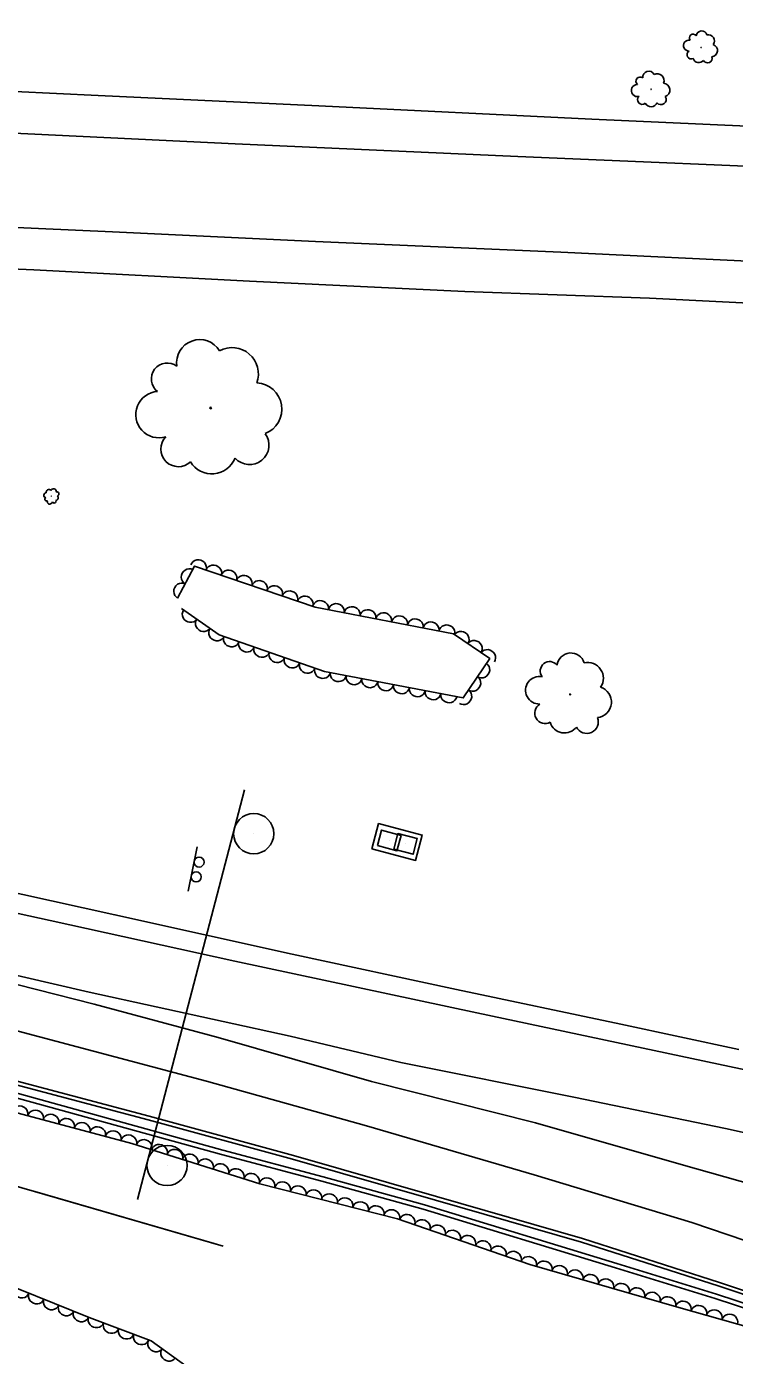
# Model space of a CAD drawing. Extents: x 1722896 to 1754269, y 648279 to 666297.
# Drawn here: x 1738956.5 to 1739132.5, y 649443.4 to 649773.8 of the extents above; entities that cross this region are included whole.
import ezdxf

# ---------------------------------------------------------------- set-up
doc = ezdxf.new("R2010")
doc.units = 0
for name, color, linetype in [('DESIGN - CENTERLINE - Proposed Text', 7, 'Continuous'), ('DESIGN - PUBLIC HEARING - Shapes', 7, 'Continuous'), ('DESIGN - SCRATCH - User 1', 7, 'Continuous'), ('SURVEY - CENTERLINE - Preliminary Text', 7, 'Continuous'), ('SURVEY - DRAINAGE - Natural Features', 7, 'Continuous'), ('SURVEY - VEGETATION - Features with Text', 7, 'Continuous')]:
    doc.layers.add(name, color=color, linetype=linetype)

msp = doc.modelspace()

# ---------------------------------------------------------------- linework, layer by layer
at = {"layer": 'DESIGN - CENTERLINE - Proposed Text'}
for points in [[(1738785.64, 649528.51), (1738817.35, 649521.47), (1738871.23, 649507.9), (1738899.46, 649501.3), (1739005.37, 649470.58)], [(1738958.59, 649484.15), (1739003.15, 649471.22)], [(1739003.15, 649471.22), (1739005.37, 649470.58)]]:
    msp.add_lwpolyline(points, dxfattribs=at)
at = {"layer": 'DESIGN - PUBLIC HEARING - Shapes'}
for p, q in [((1738984.11, 649482.24), (1739010.71, 649584.07)), ((1739013.02, 649573.13), (1739013.02, 649573.13)), ((1738996.71, 649558.89), (1738998.91, 649569.87)), ((1738991.47, 649490.65), (1738991.47, 649490.65))]:
    msp.add_line(p, q, dxfattribs=at)
for centre, radius in [((1739012.99, 649573.15), 5), ((1738999.4, 649566.08), 1.25), ((1738998.66, 649562.4), 1.25), ((1738991.44, 649490.66), 5)]:
    msp.add_circle(centre, radius, dxfattribs=at)
at = {"layer": 'DESIGN - SCRATCH - User 1'}
for points in [[(1738392.17, 649656.35), (1738441.03, 649645.72), (1738476.58, 649637.75), (1738513.07, 649628.9), (1738553.45, 649618.83), (1738581.49, 649611.03), (1738645.75, 649594.29), (1738683.44, 649584.09), (1738729.85, 649571.7), (1738773.65, 649558.9), (1738813.3, 649549.03), (1738851.88, 649538.24), (1738890.24, 649527.86), (1738945.71, 649512.84), (1738986.73, 649502.04), (1739022.65, 649492.21), (1739058.17, 649482.01), (1739094.5, 649471.62), (1739128.49, 649460.7), (1739177.13, 649444.37)], [(1738392.36, 649657.27), (1738441.23, 649646.64), (1738476.79, 649638.66), (1738513.29, 649629.81), (1738553.69, 649619.73), (1738581.73, 649611.94), (1738645.99, 649595.19), (1738683.68, 649585), (1738730.1, 649572.6), (1738773.89, 649559.81), (1738813.54, 649549.94), (1738852.13, 649539.15), (1738890.48, 649528.76), (1738945.95, 649513.74), (1738986.97, 649502.95), (1739022.9, 649493.11), (1739058.43, 649482.91), (1739094.77, 649472.52), (1739128.78, 649461.59), (1739177.44, 649445.26)], [(1739152.37, 649450.75), (1739128.04, 649458.69), (1739103.29, 649466.28), (1739055.43, 649480.86), (1739030.26, 649487.84), (1739005.29, 649494.5), (1738931.59, 649514.82), (1738881.07, 649528.49), (1738856.94, 649534.93), (1738830.11, 649542.41), (1738807.91, 649548.42), (1738782.77, 649555), (1738734.25, 649567.85), (1738685.4, 649581.69), (1738634.76, 649595.32), (1738581.39, 649610.25), (1738537.24, 649621.36), (1738510.62, 649627.72), (1738463, 649638.93), (1738412.48, 649650.06)], [(1739151.99, 649449.66), (1739127.7, 649457.59), (1739102.96, 649465.18), (1739055.11, 649479.76), (1739029.95, 649486.73), (1739004.99, 649493.39), (1738931.28, 649513.71), (1738880.77, 649527.38), (1738856.64, 649533.82), (1738829.81, 649541.3), (1738807.62, 649547.31), (1738782.48, 649553.89), (1738733.94, 649566.74), (1738685.1, 649580.58), (1738634.46, 649594.21), (1738581.09, 649609.14), (1738536.96, 649620.24), (1738510.35, 649626.6), (1738462.74, 649637.81), (1738412.23, 649648.94)]]:
    msp.add_lwpolyline(points, dxfattribs=at)
at = {"layer": 'SURVEY - CENTERLINE - Preliminary Text'}
for points in [[(1737925.04, 649795.99), (1737966.48, 649794.07), (1738014.99, 649792.08), (1738064, 649789.74), (1738127.29, 649786.48), (1738193.39, 649783.18), (1738260.36, 649780.22), (1738328.17, 649776.79), (1738396.85, 649773.87), (1738455.04, 649770.81), (1738512.15, 649768.59), (1738569.32, 649765.53), (1738651.8, 649761.84), (1738723.68, 649758.45), (1738790.45, 649755.05), (1738873.53, 649751.1), (1738944.75, 649747.71), (1739008.4, 649744.64), (1739078.66, 649741.48), (1739160.66, 649738.05)], [(1738408.83, 649783.23), (1738452.27, 649781.47), (1738496.86, 649779.44), (1738543, 649777.01), (1738594.74, 649774.75), (1738650.7, 649772.07), (1738701.15, 649769.67), (1738743.44, 649767.88), (1738795.85, 649765.71), (1738833.34, 649763.77), (1738884.74, 649761.05), (1738932.78, 649758.68), (1738974.27, 649756.66), (1739029.13, 649754.13), (1739097.09, 649750.81), (1739154.11, 649748.25)], [(1739144.49, 649715.1), (1739089.32, 649717.69), (1739028.31, 649720.36), (1738977.86, 649722.77), (1738924.39, 649725.21), (1738861.68, 649728.16), (1738785.57, 649731.97), (1738698.99, 649736.2), (1738635.46, 649739.18), (1738568.2, 649741.98), (1738490.99, 649745.96), (1738426.51, 649748.9), (1738364.88, 649752.09), (1738289.24, 649755.19), (1738231.06, 649757.92), (1738177.72, 649760.64), (1738121.46, 649763.12), (1738058.95, 649766.13), (1738007.78, 649768.68), (1737931.67, 649772.15)], [(1737936.1, 649753.1), (1737990.98, 649747.94), (1738046.95, 649742.38), (1738097.63, 649737.41), (1738140.37, 649732.12), (1738189.74, 649726.38), (1738238.74, 649719.52), (1738288.15, 649712.05), (1738353.01, 649700.61), (1738414.36, 649688.88), (1738474.72, 649675.4), (1738525.99, 649662.86), (1738583.2, 649648.31), (1738634.32, 649634.9), (1738704.01, 649616.01), (1738749.6, 649603.5), (1738800.29, 649589.53), (1738855.22, 649575.22), (1738905.46, 649563.96), (1738962.34, 649551.58), (1739008.32, 649541.46), (1739068.46, 649528.59), (1739137.92, 649513.82)], [(1739164.16, 649703.61), (1739111.38, 649706.29), (1739065.49, 649707.98), (1739011.91, 649710.54), (1738958.28, 649713.29), (1738906.56, 649715.57), (1738852.15, 649718.26), (1738806.23, 649720.47), (1738759.03, 649722.69), (1738700.14, 649725.6), (1738668.84, 649727.08), (1738617.43, 649729.34), (1738555.55, 649732.89), (1738500.77, 649734.98), (1738435.37, 649738.02), (1738395.75, 649739.98)], [(1738424.1, 649691.33), (1738469.92, 649681.04), (1738512.69, 649670.86), (1738553.34, 649660.19), (1738600.09, 649648.36), (1738654.43, 649634.24), (1738698.81, 649622.08), (1738742.89, 649610), (1738790.28, 649597.27), (1738833.75, 649585.71), (1738870.51, 649576.72), (1738905.92, 649568.65), (1738939.77, 649561.53), (1738978.47, 649553.01), (1739022.51, 649543.22), (1739063.4, 649534.42), (1739104.24, 649525.8), (1739133.56, 649519.51)], [(1739166.6, 649461.31), (1739121.89, 649476.52), (1739082.73, 649488.32), (1739041.04, 649500.49), (1739001.2, 649511.64), (1738950.37, 649525.11), (1738905.5, 649537.04), (1738862.21, 649548.78), (1738823.12, 649559.47), (1738777.74, 649571.71), (1738727.37, 649585.6), (1738681.01, 649597.68), (1738623.4, 649613.12), (1738554.87, 649631.17), (1738511.43, 649642.32), (1738489.19, 649647.81), (1738450.93, 649656.58), (1738408.75, 649665.84)], [(1739165.82, 649492.01), (1739130.27, 649499.83), (1739092.59, 649507.63), (1739049.58, 649516.25), (1739022.07, 649522.78), (1738972.1, 649533.78), (1738931.55, 649543.1), (1738891.62, 649553.03), (1738944.55, 649538.08), (1738973.27, 649530.8), (1739004.13, 649522.51), (1739042.26, 649511.56), (1739083.06, 649501.24), (1739119.25, 649490.88), (1739158.84, 649479.68)]]:
    msp.add_lwpolyline(points, dxfattribs=at)
at = {"layer": 'SURVEY - DRAINAGE - Natural Features'}
for p, q in [((1739046.67, 649571.45), (1739046.67, 649571.45)), ((1739050.73, 649570.6), (1739050.73, 649570.6))]:
    msp.add_line(p, q, dxfattribs=at)
msp.add_lwpolyline([(1739042.39, 649569.36), (1739053.24, 649566.5), (1739054.9, 649572.79), (1739044.04, 649575.65)], close=True, dxfattribs=at)
for points in [[(1739043.74, 649570.17), (1739044.78, 649574.03), (1739049.61, 649572.73), (1739048.57, 649568.87), (1739043.74, 649570.17)], [(1739047.81, 649569.28), (1739048.8, 649573.16), (1739053.65, 649571.92), (1739052.66, 649568.04), (1739047.81, 649569.28)]]:
    msp.add_lwpolyline(points, dxfattribs=at)
at = {"layer": 'SURVEY - VEGETATION - Features with Text'}
for points in [[(1738994.06, 649631.73), (1738998.29, 649639.67), (1739028.29, 649629.46), (1739062.67, 649622.83), (1739071.65, 649616.66), (1739065.06, 649606.89), (1739030.56, 649613.48), (1739004.41, 649622.56), (1738995.02, 649629.12)], [(1738752.95, 649560.37), (1738780.89, 649551.29), (1738809.79, 649543.02), (1738832.81, 649536.5), (1738868.96, 649527.35), (1738895.41, 649519.7), (1738919.35, 649512.02), (1738949.38, 649505.02), (1738982.69, 649496.14), (1739014.5, 649486.12), (1739048.74, 649477.4), (1739081.65, 649466.01), (1739118.64, 649455.37), (1739144.23, 649448.17)], [(1739109.79, 649256.71), (1739117.46, 649275.71), (1739124.09, 649292.4), (1739122.31, 649315.96), (1739118.78, 649335.01), (1739111.51, 649354.03), (1739097.5, 649376.64), (1739076, 649393.59), (1739056.19, 649405.3), (1739033.45, 649419.51), (1739007.36, 649432.71), (1738987.46, 649447.08), (1738972.07, 649452.89), (1738945.67, 649463.44), (1738920.01, 649474.62), (1738897.26, 649488.12), (1738871.77, 649501.64), (1738847.2, 649507.24), (1738833.78, 649505), (1738817.69, 649515.81), (1738795.3, 649521.29), (1738767.81, 649523.39)]]:
    msp.add_lwpolyline(points, dxfattribs=at)
for centre, radius in [((1739124.23, 649768.63), 0.0477), ((1739111.8, 649758.21), 0.053), ((1739002.27, 649679), 0.201), ((1738962.67, 649657.07), 0.022), ((1739091.65, 649607.78), 0.12)]:
    msp.add_circle(centre, radius, dxfattribs=at)
for centre, radius, start, end in [((1739124.34, 649771.36), 1.37, 15.5767, 172.3656), ((1739121.2, 649769.08), 1.36, 77.7135, 271.1332), ((1739122.24, 649770.97), 0.938, 37.6928, 216.4385), ((1739125.98, 649770.21), 1.56, 324.6294, 102.1536), ((1739126.75, 649767.84), 1.55, 275.5252, 71.3637), ((1739121.75, 649766.82), 1.04, 120.3322, 297.6513), ((1739123.64, 649766.3), 1.47, 195.6192, 322.4649), ((1739125.84, 649765.9), 1.14, 205.7781, 20.7784), ((1739111.21, 649761.19), 1.52, 29.0138, 185.8027), ((1739113.29, 649760.37), 1.73, 338.0665, 115.5908), ((1739108.4, 649757.91), 1.52, 91.1506, 284.5703), ((1739109.05, 649760.22), 1.04, 51.1299, 229.8756), ((1739114.74, 649758.01), 1.72, 288.9624, 84.8008), ((1739109.58, 649755.61), 1.15, 133.7693, 311.0884), ((1739114.25, 649755.67), 1.27, 219.2153, 34.2155), ((1739111.77, 649755.53), 1.64, 209.0564, 335.902), ((1738999.57, 649690.2), 5.77, 31.3721, 188.161), ((1739007.57, 649687.41), 6.58, 340.4248, 117.9491), ((1738991.5, 649686.2), 3.96, 53.4883, 232.2339), ((1738989.42, 649677.32), 5.76, 93.5089, 286.9286), ((1739013.44, 649678.68), 6.53, 291.3207, 87.1592), ((1738994.26, 649668.77), 4.38, 136.1276, 313.4468), ((1739011.95, 649669.72), 4.82, 221.5736, 36.5739), ((1739002.57, 649668.82), 6.21, 211.4147, 338.2603), ((1738961.43, 649657.29), 0.631, 97.958, 254.7469), ((1738961.48, 649656.3), 0.433, 120.0741, 298.8198), ((1738962.06, 649657.97), 0.719, 47.0107, 184.5349), ((1738963.19, 649658.18), 0.714, 357.9065, 153.745), ((1738963.71, 649656.66), 0.679, 278.0005, 44.8462), ((1738964.02, 649657.64), 0.527, 288.1594, 103.1597), ((1738962.28, 649655.71), 0.629, 160.0948, 353.5145), ((1738963.35, 649655.82), 0.479, 202.7135, 20.0326), ((1739091.83, 649614.64), 3.44, 16.3457, 173.1346), ((1739086.57, 649613.58), 2.36, 38.4619, 217.2075), ((1739096, 649611.8), 3.92, 325.3985, 102.9227), ((1739084, 649608.8), 3.43, 78.4826, 271.9023), ((1739098.03, 649605.87), 3.89, 276.2943, 72.1328), ((1739085.46, 649603.13), 2.61, 121.1012, 298.4204), ((1739090.25, 649601.88), 3.7, 196.3883, 323.234), ((1739095.78, 649600.95), 2.87, 206.5472, 21.5475)]:
    msp.add_arc(centre, radius, start, end, dxfattribs=at)
for centre, major_axis in [((1738999.24, 649639.35), (1.89, -0.64)), ((1739003.03, 649638.06), (1.89, -0.64)), ((1738996.88, 649637.03), (0.94, 1.77)), ((1739006.81, 649636.77), (1.89, -0.64)), ((1739010.6, 649635.48), (1.89, -0.64)), ((1738995, 649633.49), (0.94, 1.77)), ((1739014.39, 649634.19), (1.89, -0.64)), ((1739018.17, 649632.91), (1.89, -0.64)), ((1739021.96, 649631.62), (1.89, -0.64)), ((1739025.75, 649630.33), (1.89, -0.64)), ((1739029.58, 649629.21), (1.96, -0.38)), ((1739033.51, 649628.46), (1.96, -0.38)), ((1738997.19, 649627.61), (-1.64, 1.15)), ((1739037.44, 649627.7), (1.96, -0.38)), ((1739041.36, 649626.94), (1.96, -0.38)), ((1739045.29, 649626.18), (1.96, -0.38)), ((1739049.22, 649625.42), (1.96, -0.38)), ((1739053.15, 649624.67), (1.96, -0.38)), ((1739000.46, 649625.32), (-1.64, 1.15)), ((1739003.74, 649623.02), (-1.64, 1.15)), ((1739057.07, 649623.91), (1.96, -0.38)), ((1739061, 649623.15), (1.96, -0.38)), ((1739064.57, 649621.52), (1.65, -1.13)), ((1739007.42, 649621.51), (-1.89, 0.66)), ((1739011.2, 649620.2), (-1.89, 0.66)), ((1739067.86, 649619.26), (1.65, -1.13)), ((1739014.98, 649618.89), (-1.89, 0.66)), ((1739018.76, 649617.58), (-1.89, 0.66)), ((1739022.53, 649616.27), (-1.89, 0.66)), ((1739071.16, 649617), (1.65, -1.13)), ((1739026.31, 649614.95), (-1.89, 0.66)), ((1739030.09, 649613.64), (-1.89, 0.66)), ((1739069.74, 649613.83), (-1.12, -1.66)), ((1739034, 649612.82), (-1.96, 0.38)), ((1739037.93, 649612.07), (-1.96, 0.38)), ((1739041.86, 649611.32), (-1.96, 0.38)), ((1739045.79, 649610.57), (-1.96, 0.38)), ((1739049.72, 649609.82), (-1.96, 0.38)), ((1739067.51, 649610.52), (-1.12, -1.66)), ((1739053.65, 649609.07), (-1.96, 0.38)), ((1739057.58, 649608.32), (-1.96, 0.38)), ((1739061.5, 649607.57), (-1.96, 0.38)), ((1739065.27, 649607.2), (-1.12, -1.66)), ((1738954.84, 649503.56), (1.93, -0.52)), ((1738958.71, 649502.53), (1.93, -0.52)), ((1738962.57, 649501.5), (1.93, -0.52)), ((1738966.44, 649500.47), (1.93, -0.52)), ((1738970.3, 649499.44), (1.93, -0.52)), ((1738974.17, 649498.41), (1.93, -0.52)), ((1738978.03, 649497.38), (1.93, -0.52)), ((1738981.9, 649496.35), (1.93, -0.52)), ((1738985.72, 649495.19), (1.91, -0.6)), ((1738989.54, 649493.98), (1.91, -0.6)), ((1738993.35, 649492.78), (1.91, -0.6)), ((1738997.17, 649491.58), (1.91, -0.6)), ((1739000.98, 649490.38), (1.91, -0.6)), ((1739004.8, 649489.18), (1.91, -0.6)), ((1739008.61, 649487.97), (1.91, -0.6)), ((1739012.43, 649486.77), (1.91, -0.6)), ((1739016.27, 649485.67), (1.94, -0.49)), ((1739020.15, 649484.68), (1.94, -0.49)), ((1739024.02, 649483.69), (1.94, -0.49)), ((1739027.9, 649482.71), (1.94, -0.49)), ((1739031.78, 649481.72), (1.94, -0.49)), ((1739035.65, 649480.73), (1.94, -0.49)), ((1739039.53, 649479.75), (1.94, -0.49)), ((1739043.41, 649478.76), (1.94, -0.49)), ((1739047.28, 649477.77), (1.94, -0.49)), ((1739051.1, 649476.59), (1.89, -0.65)), ((1739054.88, 649475.28), (1.89, -0.65)), ((1739058.66, 649473.97), (1.89, -0.65)), ((1739062.44, 649472.66), (1.89, -0.65)), ((1739066.22, 649471.35), (1.89, -0.65)), ((1739070, 649470.05), (1.89, -0.65)), ((1739073.78, 649468.74), (1.89, -0.65)), ((1739077.56, 649467.43), (1.89, -0.65)), ((1739081.34, 649466.12), (1.89, -0.65)), ((1739085.18, 649465), (1.92, -0.55)), ((1739089.02, 649463.89), (1.92, -0.55)), ((1739092.87, 649462.79), (1.92, -0.55)), ((1739096.71, 649461.68), (1.92, -0.55)), ((1739100.55, 649460.57), (1.92, -0.55)), ((1739104.4, 649459.47), (1.92, -0.55)), ((1738955.22, 649459.63), (-1.86, 0.74)), ((1738958.93, 649458.14), (-1.86, 0.74)), ((1739108.24, 649458.36), (1.92, -0.55)), ((1739112.09, 649457.25), (1.92, -0.55)), ((1739115.93, 649456.15), (1.92, -0.55)), ((1738962.65, 649456.66), (-1.86, 0.74)), ((1738966.36, 649455.17), (-1.86, 0.74)), ((1739119.78, 649455.05), (1.93, -0.54)), ((1739123.63, 649453.97), (1.93, -0.54)), ((1739127.48, 649452.88), (1.93, -0.54)), ((1738970.08, 649453.69), (-1.86, 0.74)), ((1738973.8, 649452.24), (-1.87, 0.71)), ((1738977.55, 649450.83), (-1.87, 0.71)), ((1739131.33, 649451.8), (1.93, -0.54)), ((1738981.29, 649449.41), (-1.87, 0.71)), ((1738985.03, 649448), (-1.87, 0.71)), ((1738988.6, 649446.26), (-1.62, 1.17)), ((1738991.84, 649443.92), (-1.62, 1.17))]:
    msp.add_ellipse(centre, major_axis=major_axis, ratio=0.940188, start_param=0, end_param=3.141593, dxfattribs=at)

doc.saveas('drawing.dxf')
